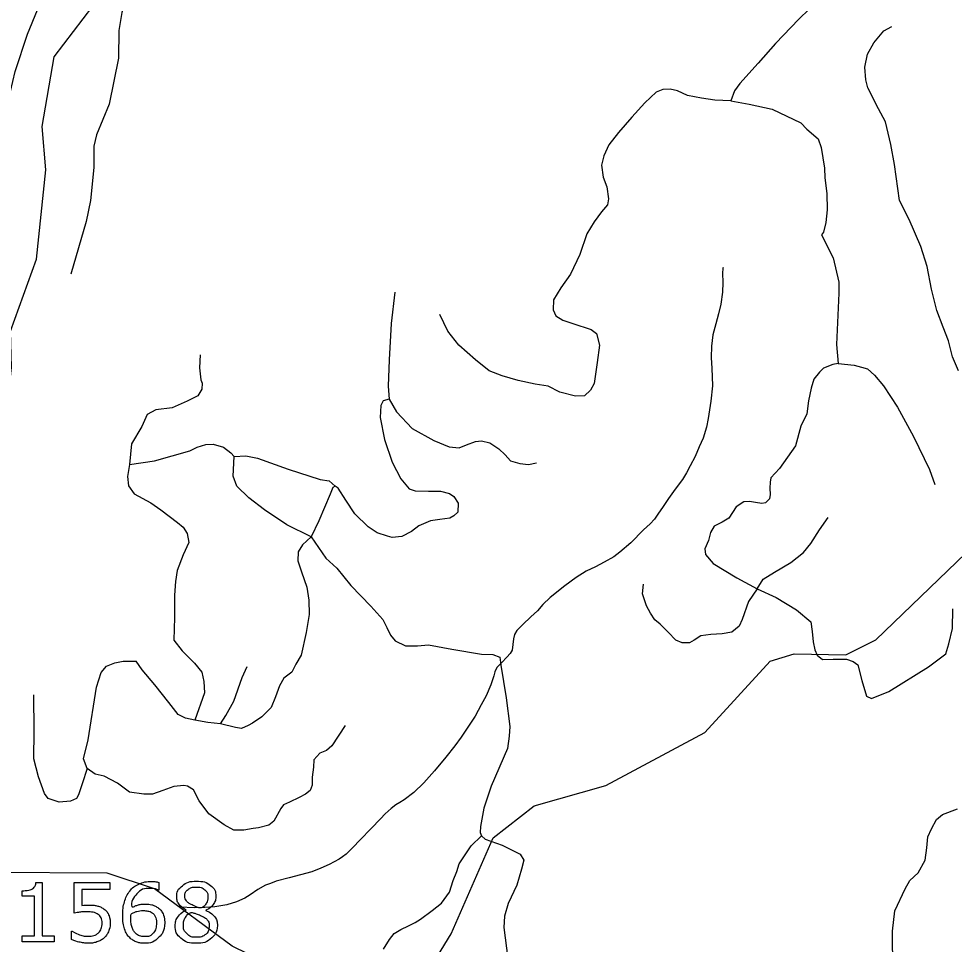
# Model space of a CAD drawing. Extents: x 1190067 to 1192950, y 891516 to 893460.
# Drawn here: x 1190890.6 to 1190959.3, y 893163.2 to 893231.2 of the extents above; entities that cross this region are included whole.
import ezdxf

# ---------------------------------------------------------------- set-up
doc = ezdxf.new("R2010")
doc.units = 0
doc.layers.add('Default', color=7, linetype='Continuous')

msp = doc.modelspace()

# ---------------------------------------------------------------- linework, layer by layer
at = {"layer": 'Default'}
for points in [[(1190888.631, 893168.483), (1190885.92, 893174.798), (1190884.708, 893176.878), (1190885.66, 893181.124), (1190888.518, 893185.457), (1190889.731, 893188.057), (1190889.471, 893191.35), (1190887.392, 893195.337), (1190889.471, 893200.103), (1190890.077, 893205.563), (1190889.99, 893208.249), (1190891.896, 893213.535), (1190892.588, 893220.079), (1190892.329, 893223.285), (1190893.195, 893228.398), (1190896.745, 893233.078), (1190897.611, 893237.238), (1190897.611, 893240.903), (1190898.391, 893246.103), (1190898.824, 893260.056), (1190899.837, 893262.969), (1190899.376, 893264.324), (1190898.144, 893265.261)], [(1190884.683, 893196.746), (1190885.345, 893200.465), (1190885.907, 893204.127), (1190887.463, 893212.343), (1190888.183, 893216.235), (1190889.062, 893220.762), (1190889.811, 893225.115), (1190890.33, 893227.306), (1190891.237, 893230.045), (1190893.283, 893235.033), (1190894.666, 893238.867), (1190895.299, 893241.26), (1190895.789, 893243.999), (1190895.991, 893247.228), (1190896.236, 893252.561), (1190896.408, 893257.289), (1190896.697, 893260.172), (1190897.158, 893262.508)], [(1190901.047, 893258.154), (1190901.076, 893253.686), (1190901.032, 893250.803), (1190901.032, 893247.92), (1190900.658, 893244.806), (1190900.183, 893242.845), (1190899.952, 893241.721), (1190900.039, 893240.135), (1190899.995, 893238.29), (1190899.736, 893236.705), (1190898.584, 893233.072), (1190898.166, 893231.659), (1190897.964, 893230.333), (1190897.935, 893228.286), (1190897.244, 893224.913), (1190896.308, 893222.664), (1190896.106, 893221.828), (1190896.106, 893220.272), (1190895.876, 893217.85), (1190895.559, 893216.293), (1190894.421, 893212.43)], [(1190959.618, 893244.166), (1190958.98, 893243.877), (1190958.719, 893243.413), (1190958.661, 893242.456), (1190958.43, 893241.296), (1190957.995, 893240.514), (1190956.749, 893239.18), (1190956.315, 893238.629), (1190956.025, 893237.701), (1190955.938, 893236.6), (1190955.59, 893235.701), (1190955.04, 893234.831), (1190954.2, 893234.048), (1190953.07, 893233.671), (1190951.505, 893233.295), (1190950.361, 893233.121), (1190949.434, 893232.657), (1190947.927, 893231.149), (1190946.218, 893229.381), (1190944.943, 893227.931), (1190943.596, 893226.424), (1190943.191, 893225.902), (1190942.93, 893225.148)], [(1190959.646, 893205.318), (1190959.212, 893206.361), (1190958.922, 893207.521), (1190958.517, 893208.536), (1190958.068, 893209.753), (1190957.662, 893211.319), (1190957.358, 893213), (1190956.894, 893214.45), (1190956.025, 893216.45), (1190955.33, 893217.842), (1190954.953, 893220.48), (1190954.692, 893221.959), (1190954.301, 893223.611), (1190953.78, 893224.568), (1190952.998, 893226.105), (1190952.853, 893226.713), (1190952.766, 893227.641), (1190952.969, 893228.598), (1190953.432, 893229.41), (1190954.171, 893230.308), (1190954.75, 893230.617)], [(1190942.93, 893225.148), (1190941.745, 893225.211), (1190940.763, 893225.347), (1190939.747, 893225.55), (1190939.002, 893225.889), (1190938.461, 893226.024), (1190937.919, 893225.991), (1190937.445, 893225.787), (1190936.598, 893225.008), (1190935.65, 893223.958), (1190934.668, 893222.84), (1190933.957, 893221.925), (1190933.585, 893221.111), (1190933.416, 893220.434), (1190933.551, 893219.553), (1190933.822, 893218.841), (1190933.924, 893217.96), (1190933.856, 893217.52), (1190933.416, 893217.012), (1190932.874, 893216.266), (1190932.332, 893215.385), (1190931.824, 893213.861), (1190931.147, 893212.438), (1190930.436, 893211.421), (1190929.894, 893210.54), (1190929.86, 893209.795), (1190930.064, 893209.354), (1190930.572, 893209.049), (1190931.316, 893208.812), (1190932.654, 893208.372), (1190933.06, 893208.067), (1190933.263, 893207.22), (1190933.094, 893205.932), (1190932.891, 893204.407), (1190932.62, 893203.899), (1190932.18, 893203.492), (1190931.503, 893203.459), (1190930.351, 893203.764), (1190929.505, 893204.204), (1190928.557, 893204.34), (1190927.304, 893204.611), (1190926.119, 893204.949), (1190925.171, 893205.322), (1190924.155, 893206.135), (1190922.936, 893207.22), (1190922.124, 893208.236), (1190921.548, 893209.456)], [(1190942.93, 893225.148), (1190944.263, 893224.916), (1190945.972, 893224.539), (1190948.058, 893223.553), (1190948.521, 893223.089), (1190949.333, 893222.365), (1190949.564, 893221.727), (1190949.811, 893220.219), (1190949.84, 893219.495), (1190949.984, 893218.364), (1190950.013, 893217.146), (1190949.898, 893216.218), (1190949.724, 893215.523), (1190949.579, 893215.32)], [(1190949.579, 893215.32), (1190950.448, 893213.638), (1190950.854, 893211.841), (1190950.854, 893211.029), (1190950.694, 893207.26), (1190950.825, 893205.868)], [(1190942.365, 893212.924), (1190942.327, 893212.854), (1190942.318, 893212.504), (1190942.334, 893211.803), (1190942.314, 893211.103), (1190942.185, 893210.231), (1190942.025, 893209.501), (1190941.83, 893208.769), (1190941.598, 893207.97), (1190941.507, 893207.132), (1190941.485, 893206.293), (1190941.532, 893205.485), (1190941.55, 893204.89), (1190941.568, 893204.224), (1190941.467, 893203.106), (1190941.258, 893201.816), (1190941.136, 893201.188), (1190940.902, 893200.39), (1190940.606, 893199.733), (1190940.307, 893199.041), (1190939.939, 893198.35), (1190939.679, 893197.833), (1190939.384, 893197.349), (1190938.841, 893196.629), (1190938.333, 893195.942), (1190937.965, 893195.357), (1190937.565, 893194.808), (1190937.309, 893194.429), (1190936.986, 893194.087), (1190936.519, 893193.644), (1190935.581, 893192.689), (1190934.759, 893192.011), (1190934.327, 893191.672), (1190933.616, 893191.272), (1190932.977, 893190.938), (1190932.304, 893190.606), (1190931.556, 893190.136), (1190930.733, 893189.528), (1190929.66, 893188.681), (1190929.12, 893188.169), (1190928.721, 893187.69), (1190928.219, 893187.249), (1190927.645, 893186.704), (1190927.211, 893186.26), (1190927.028, 893185.95), (1190926.949, 893185.636), (1190926.904, 893185.218), (1190926.857, 893184.8), (1190926.71, 893184.558), (1190926.459, 893184.283), (1190926.098, 893183.908), (1190925.738, 893183.533), (1190925.589, 893183.221), (1190925.51, 893182.909), (1190925.282, 893182.25), (1190924.945, 893181.454), (1190924.579, 893180.799), (1190924.134, 893179.968), (1190923.113, 893178.42), (1190922.639, 893177.768), (1190921.986, 893176.945), (1190921.155, 893175.953), (1190920.36, 893175.065), (1190919.639, 893174.349), (1190918.925, 893173.807), (1190918.604, 893173.606), (1190918.319, 893173.439), (1190917.96, 893173.168), (1190917.533, 893172.795), (1190917.17, 893172.418), (1190916.487, 893171.702), (1190915.692, 893170.882), (1190915.152, 893170.301), (1190914.65, 893169.826), (1190914.397, 893169.621), (1190914.147, 893169.452), (1190913.403, 893169.052), (1190912.8, 893168.788), (1190912.127, 893168.527), (1190910.469, 893168.082), (1190909.516, 893167.827), (1190909.091, 893167.664), (1190908.738, 893167.534), (1190908.171, 893167.233), (1190907.6, 893166.827), (1190907.209, 893166.594), (1190906.604, 893166.33), (1190905.899, 893166.104), (1190905.018, 893165.952), (1190904.283, 893165.903), (1190903.511, 893165.889), (1190902.407, 893165.919)], [(1190918.23, 893211.116), (1190917.959, 893208.812), (1190917.824, 893206.135), (1190917.756, 893204.204), (1190917.824, 893203.255), (1190918.365, 893202.307), (1190919.516, 893201.087), (1190921.108, 893200.206), (1190922.225, 893199.731), (1190922.953, 893199.664), (1190923.495, 893199.901), (1190924.172, 893200.138), (1190924.612, 893200.172), (1190925.222, 893200.036), (1190925.865, 893199.596), (1190926.339, 893199.155), (1190926.745, 893198.715), (1190927.423, 893198.512), (1190928.066, 893198.444), (1190928.642, 893198.579)], [(1190918.241, 893157.206), (1190922.371, 893163.961), (1190925.469, 893171.022), (1190928.463, 893173.376), (1190933.746, 893174.877), (1190941.009, 893178.753), (1190945.821, 893184), (1190947.589, 893184.541), (1190951.388, 893184.464), (1190953.591, 893185.568), (1190971.423, 893202.733), (1190974.101, 893204.405), (1190985.003, 893208.092), (1190992.285, 893207.717), (1191002.748, 893206.244)], [(1190903.928, 893206.491), (1190903.87, 893205.539), (1190903.986, 893204.674), (1190904.072, 893204.415), (1190904.043, 893203.983), (1190903.755, 893203.492), (1190902.977, 893203.089), (1190901.882, 893202.599), (1190900.672, 893202.455), (1190900.039, 893202.109), (1190899.635, 893201.244), (1190898.886, 893199.975), (1190898.742, 893198.447), (1190898.598, 893197.553), (1190898.656, 893196.89), (1190899.088, 893196.285), (1190900.298, 893195.622), (1190901.032, 893195.103)], [(1190950.825, 893205.868), (1190950.419, 893205.781), (1190949.724, 893205.521), (1190949.434, 893205.231), (1190949.028, 893204.709), (1190948.826, 893204.042), (1190948.623, 893203.114), (1190948.507, 893202.157), (1190948.072, 893201.259), (1190947.667, 893199.809), (1190946.508, 893198.157), (1190945.871, 893197.461), (1190945.813, 893197.142), (1190945.784, 893196.707), (1190945.813, 893196.243), (1190945.755, 893195.924), (1190945.465, 893195.634), (1190945.204, 893195.576), (1190944.741, 893195.663), (1190944.306, 893195.721), (1190943.871, 893195.692), (1190943.321, 893195.344), (1190942.771, 893194.504), (1190942.278, 893194.214), (1190941.699, 893193.924), (1190941.438, 893193.46), (1190941.293, 893192.851), (1190941.018, 893192.242), (1190941.076, 893191.836), (1190941.626, 893191.17), (1190943.364, 893190.126), (1190944.871, 893189.314), (1190946.262, 893188.676), (1190947.739, 893187.778), (1190948.811, 893186.879), (1190948.898, 893186.183), (1190948.985, 893185.429), (1190949.101, 893184.82), (1190949.275, 893184.444), (1190949.651, 893184.125), (1190950.434, 893184.154), (1190951.419, 893184.154), (1190951.911, 893183.98), (1190952.259, 893183.719), (1190952.548, 893182.588), (1190952.896, 893181.428), (1190953.273, 893181.254), (1190954.548, 893181.776), (1190957.445, 893183.574), (1190958.719, 893184.53), (1190958.951, 893185.284), (1190959.212, 893186.386), (1190959.241, 893187.836)], [(1190950.825, 893205.868), (1190951.984, 893205.752), (1190952.534, 893205.607), (1190952.969, 893205.463), (1190953.49, 893204.999), (1190954.156, 893204.216), (1190955.17, 893202.65), (1190956.358, 893200.505), (1190957.517, 893198.07), (1190957.908, 893196.968)], [(1190917.824, 893203.255), (1190917.366, 893203.12), (1190917.197, 893202.781), (1190917.163, 893201.9), (1190917.468, 893200.274), (1190918.044, 893198.613), (1190918.687, 893197.394), (1190919.296, 893196.648), (1190919.737, 893196.513), (1190920.718, 893196.479), (1190921.599, 893196.479), (1190922.242, 893196.309), (1190922.581, 893196.106), (1190922.885, 893195.598), (1190922.852, 893194.954), (1190922.581, 893194.683), (1190922.276, 893194.514), (1190921.531, 893194.412), (1190920.854, 893194.31), (1190920.007, 893193.937), (1190919.466, 893193.531), (1190918.755, 893193.158), (1190918.044, 893193.09), (1190917.705, 893193.192), (1190916.926, 893193.429), (1190916.283, 893193.87), (1190915.301, 893194.818), (1190914.624, 893195.835), (1190914.082, 893196.716), (1190913.845, 893196.851), (1190913.676, 893196.75), (1190913.473, 893196.275), (1190912.66, 893194.31), (1190912.084, 893193.124)], [(1190898.742, 893198.447), (1190900.572, 893198.707), (1190903.164, 893199.456), (1190903.712, 893199.716), (1190904.346, 893199.918), (1190904.893, 893199.946), (1190905.642, 893199.716), (1190906.189, 893199.312), (1190906.42, 893199.024)], [(1190907.513, 893196.004), (1190906.622, 893196.862), (1190906.362, 893197.582), (1190906.42, 893199.024)], [(1190906.42, 893199.024), (1190907.284, 893199.081), (1190908.149, 893198.908), (1190910.396, 893198.101), (1190912.758, 893197.352), (1190913.421, 893197.236), (1190913.845, 893196.851)], [(1190912.084, 893193.124), (1190910.29, 893194.005), (1190908.665, 893195.123), (1190907.513, 893196.004)], [(1190901.032, 893195.103), (1190902.257, 893194.18), (1190902.689, 893193.834), (1190902.977, 893193.373), (1190903.092, 893192.71), (1190902.689, 893191.816), (1190902.228, 893190.663), (1190902.113, 893189.856), (1190902.055, 893188.847), (1190902.055, 893187.203), (1190901.998, 893185.531), (1190902.603, 893184.753), (1190903.51, 893183.859), (1190904.058, 893183.196), (1190904.202, 893182.504), (1190904.259, 893181.668), (1190903.535, 893179.673)], [(1190944.871, 893189.314), (1190945.306, 893190.01), (1190946.146, 893190.532), (1190947.334, 893191.257), (1190948.261, 893191.981), (1190948.811, 893192.648), (1190949.449, 893193.634), (1190950.071, 893194.562)], [(1190912.084, 893193.124), (1190911.441, 893192.548), (1190911.136, 893192.04), (1190911.102, 893191.362), (1190911.373, 893190.549), (1190911.78, 893189.431), (1190911.915, 893188.482), (1190911.949, 893187.432), (1190911.712, 893186.111), (1190911.34, 893184.45), (1190910.967, 893183.773), (1190910.662, 893183.197), (1190910.087, 893182.756), (1190909.748, 893182.18), (1190909.477, 893181.367), (1190909.139, 893180.588), (1190908.461, 893179.91), (1190907.784, 893179.436), (1190907.446, 893179.266), (1190906.972, 893179.063), (1190906.532, 893179.131), (1190905.414, 893179.402)], [(1190912.084, 893193.124), (1190913.168, 893191.566), (1190913.981, 893190.82), (1190915.013, 893189.567), (1190916.469, 893188.042), (1190917.35, 893187.059), (1190917.654, 893186.483), (1190917.925, 893185.907), (1190918.264, 893185.501), (1190919.009, 893185.128), (1190919.889, 893185.128), (1190920.702, 893185.196), (1190922.428, 893184.891), (1190924.595, 893184.518), (1190925.442, 893184.484), (1190925.95, 893184.281), (1190926.017, 893183.705), (1190926.424, 893181.299), (1190926.678, 893179.198), (1190926.644, 893178.487), (1190926.508, 893177.572), (1190925.323, 893174.828), (1190924.782, 893173.201), (1190924.528, 893171.846), (1190924.494, 893171.405), (1190924.595, 893171.168), (1190924.866, 893170.931), (1190926.119, 893170.491), (1190927.44, 893169.813), (1190927.71, 893169.372), (1190927.541, 893168.729), (1190927.203, 893167.543), (1190926.559, 893166.188), (1190926.288, 893165.273), (1190926.254, 893164.426), (1190926.542, 893162.155)], [(1190944.871, 893189.314), (1190944.234, 893188.386), (1190943.77, 893187.053), (1190943.538, 893186.56), (1190942.988, 893186.125), (1190942.293, 893186.009), (1190941.452, 893185.951), (1190940.728, 893185.864), (1190940.236, 893185.545), (1190939.888, 893185.342), (1190939.337, 893185.342), (1190938.874, 893185.545), (1190938.323, 893186.125), (1190937.744, 893186.705), (1190937.338, 893187.024), (1190937.02, 893187.517), (1190936.73, 893188.067), (1190936.44, 893188.937), (1190936.498, 893189.662)], [(1190914.59, 893179.266), (1190913.608, 893177.775), (1190913.202, 893177.437), (1190912.728, 893177.233), (1190912.288, 893176.759), (1190912.254, 893176.217), (1190912.152, 893175.471), (1190912.152, 893174.895), (1190912.017, 893174.489), (1190911.678, 893174.218), (1190911.204, 893173.981), (1190910.493, 893173.642), (1190910.053, 893173.438), (1190909.85, 893173.167), (1190909.342, 893172.253), (1190908.969, 893171.948), (1190908.224, 893171.744), (1190907.818, 893171.71), (1190907.141, 893171.575), (1190906.396, 893171.575), (1190905.685, 893171.981), (1190904.568, 893172.795), (1190903.857, 893173.743), (1190903.45, 893174.557), (1190903.01, 893174.828), (1190902.739, 893174.862), (1190901.994, 893174.794), (1190901.182, 893174.489), (1190900.437, 893174.218), (1190899.794, 893174.218), (1190898.744, 893174.387), (1190897.864, 893175.031), (1190896.882, 893175.539), (1190896.204, 893175.709), (1190895.629, 893176.115), (1190895.358, 893176.827), (1190895.697, 893178.216), (1190896.306, 893182.079), (1190896.645, 893183.163), (1190897.051, 893183.637), (1190897.66, 893183.874), (1190898.27, 893184.01), (1190899.235, 893184.01)], [(1190905.414, 893179.402), (1190904.483, 893179.503), (1190903.535, 893179.673), (1190902.858, 893179.808), (1190902.316, 893180.079), (1190901.639, 893180.96), (1190900.589, 893182.248), (1190899.675, 893183.366), (1190899.235, 893184.01)], [(1190905.414, 893179.402), (1190905.82, 893180.012), (1190906.396, 893181.062), (1190907.006, 893182.79), (1190907.378, 893183.603)], [(1190895.629, 893176.115), (1190895.256, 893174.997), (1190894.986, 893174.184), (1190894.85, 893173.913), (1190894.41, 893173.71), (1190893.563, 893173.642), (1190892.751, 893173.913), (1190892.48, 893174.286), (1190892.04, 893175.505), (1190891.701, 893176.827), (1190891.735, 893178.86), (1190891.701, 893181.536)], [(1190959.535, 893159.784), (1190958.741, 893160.196), (1190957.63, 893160.546), (1190956.615, 893160.768), (1190955.726, 893160.895), (1190955.345, 893161.117), (1190954.933, 893161.53), (1190954.869, 893161.975), (1190954.806, 893162.896), (1190954.806, 893164.166), (1190954.965, 893165.659), (1190955.742, 893167.278), (1190956.091, 893167.882), (1190956.694, 893168.454), (1190957.202, 893169.374), (1190957.329, 893170.295), (1190957.392, 893171.089), (1190957.678, 893171.693), (1190958.027, 893172.36), (1190958.471, 893172.741), (1190959.582, 893173.154)], [(1190917.4, 893162.833), (1190917.84, 893163.545), (1190918.179, 893163.985), (1190918.687, 893164.29), (1190919.229, 893164.561), (1190919.737, 893164.798), (1190920.109, 893165.035), (1190920.989, 893165.679), (1190921.667, 893166.221), (1190922.242, 893167.035), (1190922.513, 893167.882), (1190922.784, 893168.559), (1190922.953, 893169.101), (1190923.393, 893169.779), (1190923.834, 893170.423), (1190924.595, 893171.168)], [(1190918.241, 893157.206), (1190906.289, 893163.073), (1190900.568, 893167.266), (1190897.101, 893168.428), (1190888.631, 893168.483)], [(1190893.199, 893163.379), (1190890.845, 893163.379), (1190890.845, 893163.823), (1190891.75, 893163.823), (1190891.75, 893166.739), (1190890.845, 893166.739), (1190890.845, 893167.136)], [(1190891.859, 893167.744), (1190892.311, 893167.744), (1190892.311, 893163.823), (1190893.199, 893163.823), (1190893.199, 893163.379)], [(1190894.671, 893165.489), (1190894.671, 893167.729), (1190897.289, 893167.729), (1190897.289, 893167.218), (1190895.232, 893167.218), (1190895.232, 893166.062)], [(1190900.898, 893167.744), (1190900.898, 893167.183), (1190900.869, 893167.183)], [(1190902.905, 893165.702), (1190902.905, 893165.719)], [(1190904.351, 893165.696), (1190904.351, 893165.679)], [(1190894.483, 893163.541), (1190894.483, 893164.157), (1190894.524, 893164.157)]]:
    msp.add_lwpolyline(points, dxfattribs=at)
for points in [[(1190901.321, 893164.789), (1190901.321, 893164.126), (1190900.884, 893163.706), (1190900.448, 893163.287), (1190899.814, 893163.287), (1190899.492, 893163.287), (1190899.23, 893163.386), (1190898.967, 893163.486), (1190898.765, 893163.682), (1190898.514, 893163.924), (1190898.378, 893164.325), (1190898.242, 893164.725), (1190898.242, 893165.289), (1190898.242, 893165.868), (1190898.366, 893166.315), (1190898.491, 893166.762), (1190898.762, 893167.11), (1190899.02, 893167.44), (1190899.426, 893167.626), (1190899.832, 893167.811), (1190900.372, 893167.811), (1190900.545, 893167.811), (1190900.662, 893167.796), (1190900.779, 893167.782), (1190900.898, 893167.744)], [(1190902.905, 893165.719), (1190902.554, 893165.906), (1190902.386, 893166.129), (1190902.218, 893166.351), (1190902.218, 893166.684), (1190902.218, 893167.174), (1190902.621, 893167.502), (1190903.025, 893167.829), (1190903.647, 893167.829), (1190904.299, 893167.829), (1190904.688, 893167.516), (1190905.076, 893167.204), (1190905.076, 893166.722), (1190905.076, 893166.427), (1190904.892, 893166.142), (1190904.708, 893165.857), (1190904.351, 893165.696)], [(1190890.845, 893167.136), (1190891.029, 893167.136), (1190891.239, 893167.167), (1190891.45, 893167.198), (1190891.558, 893167.256), (1190891.692, 893167.329), (1190891.769, 893167.441), (1190891.847, 893167.554), (1190891.859, 893167.744)], [(1190900.869, 893167.183), (1190900.788, 893167.227), (1190900.623, 893167.267), (1190900.458, 893167.307), (1190900.286, 893167.307), (1190899.658, 893167.307), (1190899.285, 893166.914), (1190898.911, 893166.521), (1190898.85, 893165.852), (1190899.095, 893166.001), (1190899.333, 893166.079), (1190899.57, 893166.156), (1190899.883, 893166.156), (1190900.16, 893166.156), (1190900.371, 893166.105), (1190900.583, 893166.054), (1190900.805, 893165.899), (1190901.061, 893165.721), (1190901.191, 893165.449), (1190901.321, 893165.178), (1190901.321, 893164.789)], [(1190904.501, 893166.716), (1190904.501, 893167.028), (1190904.26, 893167.214), (1190904.018, 893167.399), (1190903.644, 893167.399), (1190903.275, 893167.399), (1190903.039, 893167.224), (1190902.804, 893167.049), (1190902.804, 893166.751), (1190902.804, 893166.54), (1190902.922, 893166.387), (1190903.041, 893166.234), (1190903.281, 893166.114), (1190903.389, 893166.061), (1190903.592, 893165.977), (1190903.795, 893165.892), (1190903.988, 893165.836), (1190904.279, 893166.029), (1190904.39, 893166.237), (1190904.501, 893166.444), (1190904.501, 893166.716)], [(1190895.232, 893166.062), (1190895.358, 893166.074), (1190895.49, 893166.079), (1190895.621, 893166.085), (1190895.718, 893166.085), (1190896.072, 893166.085), (1190896.338, 893166.025), (1190896.604, 893165.965), (1190896.826, 893165.813), (1190897.06, 893165.653), (1190897.188, 893165.398), (1190897.317, 893165.144), (1190897.317, 893164.761)], [(1190894.524, 893164.157), (1190894.764, 893164.005), (1190895.085, 893163.898), (1190895.406, 893163.791), (1190895.716, 893163.791), (1190895.923, 893163.791), (1190896.118, 893163.85), (1190896.312, 893163.908), (1190896.464, 893164.055), (1190896.592, 893164.181), (1190896.658, 893164.357), (1190896.724, 893164.532), (1190896.724, 893164.764), (1190896.724, 893164.989), (1190896.647, 893165.144), (1190896.569, 893165.299), (1190896.432, 893165.393), (1190896.28, 893165.504), (1190896.063, 893165.55), (1190895.845, 893165.595), (1190895.576, 893165.595), (1190895.32, 893165.595), (1190895.082, 893165.56), (1190894.844, 893165.524), (1190894.671, 893165.489)], [(1190900.728, 893164.763), (1190900.728, 893165.035), (1190900.648, 893165.213), (1190900.568, 893165.39), (1190900.384, 893165.522), (1190900.25, 893165.615), (1190900.086, 893165.644), (1190899.923, 893165.673), (1190899.745, 893165.673), (1190899.497, 893165.673), (1190899.284, 893165.615), (1190899.071, 893165.557), (1190898.847, 893165.434), (1190898.841, 893165.37), (1190898.838, 893165.31), (1190898.835, 893165.25), (1190898.835, 893165.16), (1190898.835, 893164.699), (1190898.93, 893164.432), (1190899.025, 893164.165), (1190899.191, 893164.011), (1190899.325, 893163.883), (1190899.481, 893163.823), (1190899.637, 893163.763), (1190899.821, 893163.763), (1190900.244, 893163.763), (1190900.486, 893164.021), (1190900.728, 893164.279), (1190900.728, 893164.763)], [(1190905.194, 893164.592), (1190905.194, 893164.028), (1190904.754, 893163.654), (1190904.314, 893163.28), (1190903.647, 893163.28), (1190902.94, 893163.28), (1190902.52, 893163.645), (1190902.101, 893164.01), (1190902.101, 893164.58), (1190902.101, 893164.942), (1190902.311, 893165.236), (1190902.522, 893165.53), (1190902.905, 893165.702)], [(1190904.594, 893164.537), (1190904.594, 893164.806), (1190904.475, 893164.968), (1190904.357, 893165.13), (1190904.011, 893165.293), (1190903.874, 893165.357), (1190903.71, 893165.413), (1190903.546, 893165.468), (1190903.274, 893165.568), (1190903.012, 893165.425), (1190902.853, 893165.179), (1190902.694, 893164.934), (1190902.694, 893164.625), (1190902.694, 893164.231), (1190902.966, 893163.974), (1190903.237, 893163.717), (1190903.655, 893163.717), (1190904.082, 893163.717), (1190904.338, 893163.936), (1190904.594, 893164.155), (1190904.594, 893164.537)], [(1190904.351, 893165.679), (1190904.761, 893165.503), (1190904.977, 893165.246), (1190905.194, 893164.989), (1190905.194, 893164.592)], [(1190897.317, 893164.761), (1190897.317, 893164.457), (1190897.206, 893164.179), (1190897.095, 893163.901), (1190896.902, 893163.711), (1190896.692, 893163.506), (1190896.401, 893163.397), (1190896.11, 893163.287), (1190895.728, 893163.287), (1190895.371, 893163.287), (1190895.041, 893163.362), (1190894.711, 893163.436), (1190894.483, 893163.541)]]:
    msp.add_open_spline(points, degree=3, dxfattribs=at)

doc.saveas('drawing.dxf')
